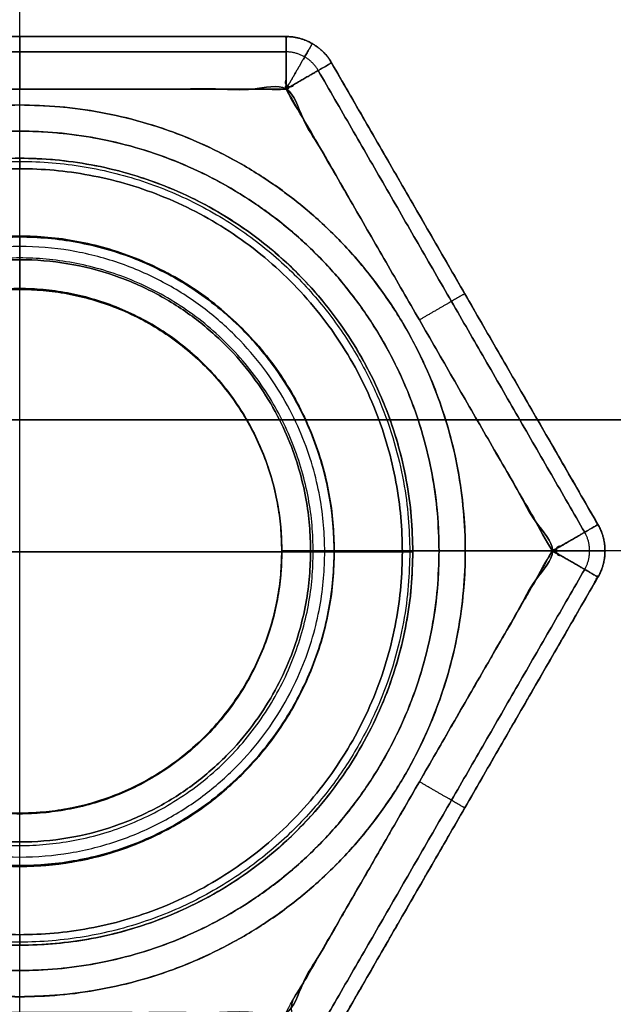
# Model space of a CAD drawing. Header units: millimetres. Extents: x -661 to 720, y -255 to 255.
# Tile 656 of 656: x -475.53 to -469.87, y 205.68 to 215.06. Entities that reach past the tile are written whole.
import ezdxf

# ---------------------------------------------------------------- set-up
doc = ezdxf.new("R2010")
doc.units = ezdxf.units.MM
doc.layers.add('Floreana 120', color=18, linetype='Continuous', true_color=0x000000)

msp = doc.modelspace()

# ---------------------------------------------------------------- linework, layer by layer
at = {"layer": 'Floreana 120', "color": 253, "true_color": 0x999999}
for p, q in [((-475.5296, 214.25, 10), (-475.5296, 251, 10)), ((-475.5296, 214.25, 11.5), (-475.5296, 251, 11.5)), ((-475.5296, -205.75, 10), (-475.5296, 205.75, 10)), ((-475.5296, -205.75, 11.5), (-475.5296, 205.75, 11.5))]:
    msp.add_line(p, q, dxfattribs=at)
at = {"layer": 'Floreana 120', "color": 250, "true_color": 0x282421}
for p, q in [((-475.5296, 214, 10), (-475.5296, 251, 10)), ((-475.5296, 214, 6), (-475.5296, 221, 6)), ((-464.5296, 210, 6), (-471.5296, 210, 6)), ((-475.5296, -206, 10), (-475.5296, 206, 10)), ((-475.5296, 199, 6), (-475.5296, 206, 6))]:
    msp.add_line(p, q, dxfattribs=at)
at = {"layer": 'Floreana 120', "color": 7, "true_color": 0xf1f1f1}
for p, q in [((-478.071, 214.9017, 3.5), (-472.9883, 214.9017, 3.5)), ((-475.5296, 214.9017, 1.5), (-475.5296, 214.9017, 5.5)), ((-470.014, 210.25, 3.5), (-472.5553, 214.6517, 3.5)), ((-475.5296, 213, 1), (-475.5296, 214.4017, 1)), ((-475.5296, 213, 6), (-475.5296, 214.4017, 6)), ((-471.2846, 212.4509, 1.5), (-471.2846, 212.4509, 5.5)), ((-470.447, 210, 1), (-472.5296, 210, 1)), ((-472.5296, 210, 6), (-470.447, 210, 6)), ((-472.5553, 205.3483, 3.5), (-470.014, 209.75, 3.5)), ((-471.2846, 207.5491, 1.5), (-471.2846, 207.5491, 5.5)), ((-475.5296, 205.5983, 1), (-475.5296, 207, 1)), ((-475.5296, 205.5983, 6), (-475.5296, 207, 6))]:
    msp.add_line(p, q, dxfattribs=at)
at = {"layer": 'Floreana 120', "color": 253, "true_color": 0x97aaae}
for p, q in [((-475.5296, 212.9915, 10.7), (-475.5296, 213.6415, 10.7)), ((-475.5296, 206.3415, 11.5), (-475.5296, 213.6415, 11.5)), ((-475.5296, 207.1915, -1.3), (-475.5296, 212.7915, -1.3)), ((-479.1796, 209.9915, 11.5), (-471.8796, 209.9915, 11.5)), ((-472.7296, 209.9915, -1.3), (-478.3296, 209.9915, -1.3)), ((-471.8796, 209.9915, 10.7), (-472.5296, 209.9915, 10.7)), ((-475.5296, 206.3415, 10.7), (-475.5296, 206.9915, 10.7))]:
    msp.add_line(p, q, dxfattribs=at)
at = {"layer": 'Floreana 120', "color": 14, "true_color": 0x990000}
for p, q in [((-625.5296, 211.25, 1231.5), (-325.5296, 211.25, 1231.5)), ((-325.5296, 211.25, 11.5), (-625.5296, 211.25, 11.5)), ((-625.5296, 211.25, 13), (-325.5296, 211.25, 13)), ((-325.5296, 211.25, 1230), (-625.5296, 211.25, 1230))]:
    msp.add_line(p, q, dxfattribs=at)
at = {"layer": 'Floreana 120', "color": 250, "true_color": 0x282421}
for points, weights, knots in [([(-652.0296, -251, 10), (-475.5296, -251, 10), (-299.0296, -251, 10), (-294.0296, -251, 10), (-294.0296, -246, 10), (-294.0296, 0, 10), (-294.0296, 246, 10), (-294.0296, 251, 10), (-299.0296, 251, 10), (-475.5296, 251, 10), (-652.0296, 251, 10), (-657.0296, 251, 10), (-657.0296, 246, 10), (-657.0296, 0, 10), (-657.0296, -246, 10), (-657.0296, -251, 10), (-652.0296, -251, 10)], [1, 1, 1, 0.707106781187, 1, 1, 1, 0.707106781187, 1, 1, 1, 0.707106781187, 1, 1, 1, 0.707106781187, 1], [0, 0, 0, 353, 353, 363, 363, 855, 855, 865, 865, 1218, 1218, 1228, 1228, 1720, 1720, 1730, 1730, 1730]), ([(-294.0296, 246), (-294.0296, 0), (-294.0296, -246), (-294.0296, -251), (-299.0296, -251), (-475.5296, -251), (-652.0296, -251), (-657.0296, -251), (-657.0296, -246), (-657.0296, 0), (-657.0296, 246), (-657.0296, 251), (-652.0296, 251), (-475.5296, 251), (-299.0296, 251), (-294.0296, 251), (-294.0296, 246)], [1, 1, 1, 0.707106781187, 1, 1, 1, 0.707106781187, 1, 1, 1, 0.707106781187, 1, 1, 1, 0.707106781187, 1], [0, 0, 0, 492, 492, 502, 502, 855, 855, 865, 865, 1357, 1357, 1367, 1367, 1720, 1720, 1730, 1730, 1730]), ([(-475.5296, 199), (-464.5296, 199), (-464.5296, 210), (-464.5296, 221), (-475.5296, 221), (-486.5296, 221), (-486.5296, 210), (-486.5296, 199), (-475.5296, 199)], [1, 0.707106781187, 1, 0.707106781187, 1, 0.707106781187, 1, 0.707106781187, 1], [0, 0, 0, 22, 22, 44, 44, 66, 66, 88, 88, 88]), ([(-464.5296, 210, 6), (-464.5296, 221, 6), (-475.5296, 221, 6), (-486.5296, 221, 6), (-486.5296, 210, 6)], [1, 0.707106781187, 1, 0.707106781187, 1], [0, 0, 0, 22, 22, 44, 44, 44]), ([(-486.5296, 210), (-486.5296, 221), (-475.5296, 221), (-464.5296, 221), (-464.5296, 210)], [1, 0.707106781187, 1, 0.707106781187, 1], [0, 0, 0, 22, 22, 44, 44, 44]), ([(-475.5296, 199, 6), (-486.5296, 199, 6), (-486.5296, 210, 6), (-486.5296, 221, 6), (-475.5296, 221, 6), (-464.5296, 221, 6), (-464.5296, 210, 6), (-464.5296, 199, 6), (-475.5296, 199, 6)], [1, 0.707106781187, 1, 0.707106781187, 1, 0.707106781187, 1, 0.707106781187, 1], [0, 0, 0, 22, 22, 44, 44, 66, 66, 88, 88, 88]), ([(-471.5296, 210, 10), (-471.5296, 206, 10), (-475.5296, 206, 10), (-479.5296, 206, 10), (-479.5296, 210, 10), (-479.5296, 214, 10), (-475.5296, 214, 10), (-471.5296, 214, 10), (-471.5296, 210, 10)], [1, 0.707106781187, 1, 0.707106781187, 1, 0.707106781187, 1, 0.707106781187, 1], [0, 0, 0, 8, 8, 16, 16, 24, 24, 32, 32, 32]), ([(-471.5296, 210, 6), (-471.5296, 214, 6), (-475.5296, 214, 6), (-479.5296, 214, 6), (-479.5296, 210, 6), (-479.5296, 206, 6), (-475.5296, 206, 6), (-471.5296, 206, 6), (-471.5296, 210, 6)], [1, 0.707106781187, 1, 0.707106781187, 1, 0.707106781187, 1, 0.707106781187, 1], [0, 0, 0, 8, 8, 16, 16, 24, 24, 32, 32, 32]), ([(-471.5296, 210, 10), (-471.5296, 214, 10), (-475.5296, 214, 10), (-479.5296, 214, 10), (-479.5296, 210, 10)], [1, 0.707106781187, 1, 0.707106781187, 1], [0, 0, 0, 8, 8, 16, 16, 16]), ([(-479.5296, 210, 6), (-479.5296, 214, 6), (-475.5296, 214, 6), (-471.5296, 214, 6), (-471.5296, 210, 6)], [1, 0.707106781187, 1, 0.707106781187, 1], [0, 0, 0, 8, 8, 16, 16, 16]), ([(-486.5296, 210, 6), (-486.5296, 199, 6), (-475.5296, 199, 6), (-464.5296, 199, 6), (-464.5296, 210, 6)], [1, 0.707106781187, 1, 0.707106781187, 1], [0, 0, 0, 22, 22, 44, 44, 44]), ([(-471.5296, 210, 6), (-471.5296, 206, 6), (-475.5296, 206, 6), (-479.5296, 206, 6), (-479.5296, 210, 6)], [1, 0.707106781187, 1, 0.707106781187, 1], [0, 0, 0, 8, 8, 16, 16, 16]), ([(-479.5296, 210, 10), (-479.5296, 206, 10), (-475.5296, 206, 10), (-471.5296, 206, 10), (-471.5296, 210, 10)], [1, 0.707106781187, 1, 0.707106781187, 1], [0, 0, 0, 8, 8, 16, 16, 16])]:
    msp.add_rational_spline(points, weights, degree=2, knots=knots, dxfattribs=at)
for points, weights, degree in [([(-486.5296, 210, 3), (-486.5296, 232, 3), (-464.5296, 232, 3), (-464.5296, 210, 3)], [1, 0.333333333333, 0.333333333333, 1], 3), ([(-479.5296, 210, 8), (-479.5296, 218, 8), (-471.5296, 218, 8), (-471.5296, 210, 8)], [1, 0.333333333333, 0.333333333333, 1], 3), ([(-475.5296, 199), (-486.5296, 199), (-486.5296, 210)], [1, 0.707106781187, 1], 2), ([(-464.5296, 210, 3), (-464.5296, 188, 3), (-486.5296, 188, 3), (-486.5296, 210, 3)], [1, 0.333333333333, 0.333333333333, 1], 3), ([(-471.5296, 210, 8), (-471.5296, 202, 8), (-479.5296, 202, 8), (-479.5296, 210, 8)], [1, 0.333333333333, 0.333333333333, 1], 3), ([(-464.5296, 210), (-464.5296, 199), (-475.5296, 199)], [1, 0.707106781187, 1], 2)]:
    msp.add_rational_spline(points, weights, degree=degree, dxfattribs=at)
at = {"layer": 'Floreana 120', "color": 7, "true_color": 0xf1f1f1}
for points, weights, degree, knots in [([(-478.071, 214.4017, 1), (-478.071, 214.9017, 1), (-478.071, 214.9017, 1.5), (-475.5296, 214.9017, 1.5), (-472.9883, 214.9017, 1.5), (-472.9883, 214.9017, 1), (-472.9883, 214.4017, 1), (-475.5296, 214.4017, 1), (-478.071, 214.4017, 1)], [1, 0.707106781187, 1, 1, 1, 0.707106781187, 1, 1, 1], 2, [0, 0, 0, 1, 1, 6.08265, 6.08265, 7.08265, 7.08265, 12.165299, 12.165299, 12.165299]), ([(-472.9883, 214.4017, 6), (-472.9883, 214.9017, 6), (-472.9883, 214.9017, 5.5), (-475.5296, 214.9017, 5.5), (-478.071, 214.9017, 5.5), (-478.071, 214.9017, 6), (-478.071, 214.4017, 6), (-475.5296, 214.4017, 6), (-472.9883, 214.4017, 6)], [1, 0.707106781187, 1, 1, 1, 0.707106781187, 1, 1, 1], 2, [0, 0, 0, 1, 1, 6.08265, 6.08265, 7.08265, 7.08265, 12.165299, 12.165299, 12.165299]), ([(-472.5553, 214.6517, 5.5), (-472.5553, 214.6517, 3.5), (-472.5553, 214.6517, 1.5), (-472.6996, 214.9017, 1.5), (-472.9883, 214.9017, 1.5), (-472.9883, 214.9017, 3.5), (-472.9883, 214.9017, 5.5), (-472.6996, 214.9017, 5.5), (-472.5553, 214.6517, 5.5)], [1, 1, 1, 0.866025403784, 1, 1, 1, 0.866025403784, 1], 2, [0, 0, 0, 4, 4, 4.57735, 4.57735, 8.57735, 8.57735, 9.154701, 9.154701, 9.154701]), ([(-472.5553, 214.6517, 5.5), (-472.5553, 214.6517, 6), (-472.9883, 214.4017, 6), (-471.7176, 212.2009, 6), (-470.447, 210, 6), (-470.014, 210.25, 6), (-470.014, 210.25, 5.5), (-471.2846, 212.4509, 5.5), (-472.5553, 214.6517, 5.5)], [1, 0.707106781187, 1, 1, 1, 0.707106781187, 1, 1, 1], 2, [0, 0, 0, 1, 1, 6.08265, 6.08265, 7.08265, 7.08265, 12.165299, 12.165299, 12.165299]), ([(-472.9883, 214.4017, 1), (-472.5553, 214.6517, 1), (-472.5553, 214.6517, 1.5), (-471.2846, 212.4509, 1.5), (-470.014, 210.25, 1.5), (-470.014, 210.25, 1), (-470.447, 210, 1), (-471.7176, 212.2009, 1), (-472.9883, 214.4017, 1)], [1, 0.707106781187, 1, 1, 1, 0.707106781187, 1, 1, 1], 2, [0, 0, 0, 1, 1, 6.08265, 6.08265, 7.08265, 7.08265, 12.165299, 12.165299, 12.165299]), ([(-478.5296, 210, 1), (-478.5296, 213, 1), (-475.5296, 213, 1), (-472.5296, 213, 1), (-472.5296, 210, 1)], [1, 0.707106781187, 1, 0.707106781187, 1], 2, [0, 0, 0, 6, 6, 12, 12, 12]), ([(-472.5296, 210, 1), (-472.5296, 213, 1), (-475.5296, 213, 1), (-478.5296, 213, 1), (-478.5296, 210, 1), (-478.5296, 207, 1), (-475.5296, 207, 1), (-472.5296, 207, 1), (-472.5296, 210, 1)], [1, 0.707106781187, 1, 0.707106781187, 1, 0.707106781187, 1, 0.707106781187, 1], 2, [0, 0, 0, 6, 6, 12, 12, 18, 18, 24, 24, 24]), ([(-472.5296, 210, 6), (-472.5296, 207, 6), (-475.5296, 207, 6), (-478.5296, 207, 6), (-478.5296, 210, 6), (-478.5296, 213, 6), (-475.5296, 213, 6), (-472.5296, 213, 6), (-472.5296, 210, 6)], [1, 0.707106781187, 1, 0.707106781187, 1, 0.707106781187, 1, 0.707106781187, 1], 2, [0, 0, 0, 6, 6, 12, 12, 18, 18, 24, 24, 24]), ([(-472.5296, 210, 6), (-472.5296, 213, 6), (-475.5296, 213, 6), (-478.5296, 213, 6), (-478.5296, 210, 6)], [1, 0.707106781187, 1, 0.707106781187, 1], 2, [0, 0, 0, 6, 6, 12, 12, 12]), ([(-473.0296, 210, 1.5), (-473.0296, 212.5, 1.5), (-475.5296, 212.5, 1.5), (-478.0296, 212.5, 1.5), (-478.0296, 210, 1.5)], [1, 0.707106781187, 1, 0.707106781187, 1], 2, [0, 0, 0, 5, 5, 10, 10, 10]), ([(-473.0296, 210, 5.5), (-473.0296, 212.5, 5.5), (-475.5296, 212.5, 5.5), (-478.0296, 212.5, 5.5), (-478.0296, 210, 5.5)], [1, 0.707106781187, 1, 0.707106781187, 1], 2, [0, 0, 0, 5, 5, 10, 10, 10]), ([(-478.0296, 210, 1.5), (-478.0296, 212.5, 1.5), (-475.5296, 212.5, 1.5), (-473.0296, 212.5, 1.5), (-473.0296, 210, 1.5)], [1, 0.707106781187, 1, 0.707106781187, 1], 2, [0, 0, 0, 5, 5, 10, 10, 10]), ([(-478.0296, 210, 5.5), (-478.0296, 212.5, 5.5), (-475.5296, 212.5, 5.5), (-473.0296, 212.5, 5.5), (-473.0296, 210, 5.5)], [1, 0.707106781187, 1, 0.707106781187, 1], 2, [0, 0, 0, 5, 5, 10, 10, 10]), ([(-470.014, 209.75, 5.5), (-470.014, 209.75, 3.5), (-470.014, 209.75, 1.5), (-469.8696, 210, 1.5), (-470.014, 210.25, 1.5), (-470.014, 210.25, 3.5), (-470.014, 210.25, 5.5), (-469.8696, 210, 5.5), (-470.014, 209.75, 5.5)], [1, 1, 1, 0.866025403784, 1, 1, 1, 0.866025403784, 1], 2, [0, 0, 0, 4, 4, 4.57735, 4.57735, 8.57735, 8.57735, 9.154701, 9.154701, 9.154701]), ([(-470.014, 209.75, 5.5), (-470.014, 209.75, 6), (-470.447, 210, 6), (-471.7176, 207.7991, 6), (-472.9883, 205.5983, 6), (-472.5553, 205.3483, 6), (-472.5553, 205.3483, 5.5), (-471.2846, 207.5491, 5.5), (-470.014, 209.75, 5.5)], [1, 0.707106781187, 1, 1, 1, 0.707106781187, 1, 1, 1], 2, [0, 0, 0, 1, 1, 6.08265, 6.08265, 7.08265, 7.08265, 12.165299, 12.165299, 12.165299]), ([(-472.5553, 205.3483, 1.5), (-472.5553, 205.3483, 1.2071), (-472.7346, 205.4518, 1), (-472.9883, 205.5983, 1), (-472.1412, 207.0655, 1), (-471.2941, 208.5328, 1), (-470.447, 210, 1), (-470.1933, 209.8536, 1), (-470.014, 209.75, 1.2071), (-470.014, 209.75, 1.5), (-470.8611, 208.2828, 1.5), (-471.7082, 206.8155, 1.5), (-472.5553, 205.3483, 1.5)], [1, 0.804737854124, 0.804737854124, 1, 1, 1, 1, 0.804737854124, 0.804737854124, 1, 1, 1, 1], 3, [0, 0, 0, 0, 1, 1, 1, 6.08265, 6.08265, 6.08265, 7.08265, 7.08265, 7.08265, 12.165299, 12.165299, 12.165299, 12.165299]), ([(-472.5296, 210, 1), (-472.5296, 207, 1), (-475.5296, 207, 1), (-478.5296, 207, 1), (-478.5296, 210, 1)], [1, 0.707106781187, 1, 0.707106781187, 1], 2, [0, 0, 0, 6, 6, 12, 12, 12]), ([(-478.5296, 210, 6), (-478.5296, 207, 6), (-475.5296, 207, 6), (-472.5296, 207, 6), (-472.5296, 210, 6)], [1, 0.707106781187, 1, 0.707106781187, 1], 2, [0, 0, 0, 6, 6, 12, 12, 12]), ([(-478.0296, 210, 1.5), (-478.0296, 207.5, 1.5), (-475.5296, 207.5, 1.5), (-473.0296, 207.5, 1.5), (-473.0296, 210, 1.5)], [1, 0.707106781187, 1, 0.707106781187, 1], 2, [0, 0, 0, 5, 5, 10, 10, 10]), ([(-473.0296, 210, 1.5), (-473.0296, 207.5, 1.5), (-475.5296, 207.5, 1.5), (-478.0296, 207.5, 1.5), (-478.0296, 210, 1.5)], [1, 0.707106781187, 1, 0.707106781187, 1], 2, [0, 0, 0, 5, 5, 10, 10, 10]), ([(-478.0296, 210, 5.5), (-478.0296, 207.5, 5.5), (-475.5296, 207.5, 5.5), (-473.0296, 207.5, 5.5), (-473.0296, 210, 5.5)], [1, 0.707106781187, 1, 0.707106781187, 1], 2, [0, 0, 0, 5, 5, 10, 10, 10]), ([(-473.0296, 210, 5.5), (-473.0296, 207.5, 5.5), (-475.5296, 207.5, 5.5), (-478.0296, 207.5, 5.5), (-478.0296, 210, 5.5)], [1, 0.707106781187, 1, 0.707106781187, 1], 2, [0, 0, 0, 5, 5, 10, 10, 10])]:
    msp.add_rational_spline(points, weights, degree=degree, knots=knots, dxfattribs=at)
for points in [[(-472.9883, 214.9017, 1.5), (-475.5296, 214.9017, 1.5), (-478.071, 214.9017, 1.5)], [(-478.071, 214.9017, 5.5), (-475.5296, 214.9017, 5.5), (-472.9883, 214.9017, 5.5)], [(-472.9883, 214.9017, 5.5), (-472.9883, 214.9017, 3.5), (-472.9883, 214.9017, 1.5)], [(-472.7383, 214.8347, 5.5), (-472.7383, 214.8347, 3.5), (-472.7383, 214.8347, 1.5)], [(-472.9883, 214.7553, 1.1464), (-475.5296, 214.7553, 1.1464), (-478.071, 214.7553, 1.1464)], [(-478.071, 214.7553, 5.8536), (-475.5296, 214.7553, 5.8536), (-472.9883, 214.7553, 5.8536)], [(-470.014, 210.25, 1.5), (-471.2846, 212.4509, 1.5), (-472.5553, 214.6517, 1.5)], [(-472.5553, 214.6517, 1.5), (-472.5553, 214.6517, 3.5), (-472.5553, 214.6517, 5.5)], [(-472.5553, 214.6517, 5.5), (-471.2846, 212.4509, 5.5), (-470.014, 210.25, 5.5)], [(-472.6821, 214.5785, 5.8536), (-471.4115, 212.3776, 5.8536), (-470.1408, 210.1768, 5.8536)], [(-470.1408, 210.1768, 1.1464), (-471.4115, 212.3776, 1.1464), (-472.6821, 214.5785, 1.1464)], [(-475.5296, 213, 1), (-475.5296, 212.75, 1.25), (-475.5296, 212.5, 1.5)], [(-475.5296, 213, 6), (-475.5296, 212.75, 5.75), (-475.5296, 212.5, 5.5)], [(-475.5296, 212.5, 5.5), (-475.5296, 212.5, 3.5), (-475.5296, 212.5, 1.5)], [(-470.014, 210.25, 5.5), (-470.014, 210.25, 3.5), (-470.014, 210.25, 1.5)], [(-472.5296, 210, 1), (-472.7796, 210, 1.25), (-473.0296, 210, 1.5)], [(-473.0296, 210, 5.5), (-473.0296, 210, 3.5), (-473.0296, 210, 1.5)], [(-473.0296, 210, 5.5), (-472.7796, 210, 5.75), (-472.5296, 210, 6)], [(-469.947, 210, 5.5), (-469.947, 210, 3.5), (-469.947, 210, 1.5)], [(-472.6821, 205.4215, 1.1464), (-471.4115, 207.6224, 1.1464), (-470.1408, 209.8232, 1.1464)], [(-470.1408, 209.8232, 5.8536), (-471.4115, 207.6224, 5.8536), (-472.6821, 205.4215, 5.8536)], [(-472.5553, 205.3483, 1.5), (-471.2846, 207.5491, 1.5), (-470.014, 209.75, 1.5)], [(-470.014, 209.75, 5.5), (-471.2846, 207.5491, 5.5), (-472.5553, 205.3483, 5.5)], [(-470.014, 209.75, 1.5), (-470.014, 209.75, 3.5), (-470.014, 209.75, 5.5)], [(-475.5296, 207, 1), (-475.5296, 207.25, 1.25), (-475.5296, 207.5, 1.5)], [(-475.5296, 207.5, 5.5), (-475.5296, 207.5, 3.5), (-475.5296, 207.5, 1.5)], [(-475.5296, 207, 6), (-475.5296, 207.25, 5.75), (-475.5296, 207.5, 5.5)]]:
    msp.add_open_spline(points, degree=2, dxfattribs=at)
at = {"layer": 'Floreana 120', "color": 7, "true_color": 0xf1f1f1, "extrusion": (-1, 6.95914e-13, -5.82227e-13)}
msp.add_rational_spline([(-475.5296, 214.9017, 1.5), (-475.5296, 214.9017, 1.2071), (-475.5296, 214.6946, 1), (-475.5296, 214.4017, 1)], [1, 0.804737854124, 0.804737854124, 1], degree=3, dxfattribs=at)
at = {"layer": 'Floreana 120', "color": 7, "true_color": 0xf1f1f1, "extrusion": (1, -4.6854e-13, -5.82227e-13)}
msp.add_rational_spline([(-475.5296, 214.9017, 5.5), (-475.5296, 214.9017, 5.7929), (-475.5296, 214.6946, 6), (-475.5296, 214.4017, 6)], [1, 0.804737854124, 0.804737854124, 1], degree=3, dxfattribs=at)
at = {"layer": 'Floreana 120', "color": 7, "true_color": 0xf1f1f1, "extrusion": (1, -1.13687e-13, -2.58494e-26)}
msp.add_rational_spline([(-472.9883, 214.4017, 1), (-472.9883, 214.9017, 1), (-472.9883, 214.9017, 1.5)], [1, 0.707106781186, 1], degree=2, dxfattribs=at)
at = {"layer": 'Floreana 120', "color": 7, "true_color": 0xf1f1f1}
for points, weights, degree in [([(-472.9883, 214.9017, 1.5), (-472.6996, 214.9017, 1.5), (-472.5553, 214.6517, 1.5)], [1, 0.866025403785, 1], 2), ([(-472.5553, 214.6517, 5.5), (-472.6996, 214.9017, 5.5), (-472.9883, 214.9017, 5.5)], [1, 0.866025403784, 1], 2), ([(-472.9883, 214.9017, 3.5), (-472.8053, 214.9017, 3.5), (-472.6468, 214.8102, 3.5), (-472.5553, 214.6517, 3.5)], [1, 0.910683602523, 0.910683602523, 1], 3), ([(-472.6821, 214.5785, 1.1464), (-472.7468, 214.6906, 1.1464), (-472.8589, 214.7553, 1.1464), (-472.9883, 214.7553, 1.1464)], [0.828741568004, 0.75472135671, 0.75472135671, 0.828741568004], 3), ([(-472.6821, 214.5785, 5.8536), (-472.7468, 214.6906, 5.8536), (-472.8589, 214.7553, 5.8536), (-472.9883, 214.7553, 5.8536)], [0.828741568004, 0.75472135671, 0.75472135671, 0.828741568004], 3), ([(-478.3046, 210, 1.225), (-478.3046, 215.55, 1.225), (-472.7546, 215.55, 1.225), (-472.7546, 210, 1.225)], [1, 0.333333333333, 0.333333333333, 1], 3), ([(-472.7546, 210, 5.775), (-472.7546, 215.55, 5.775), (-478.3046, 215.55, 5.775), (-478.3046, 210, 5.775)], [1, 0.333333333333, 0.333333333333, 1], 3), ([(-478.0296, 210, 3.5), (-478.0296, 215, 3.5), (-473.0296, 215, 3.5), (-473.0296, 210, 3.5)], [1, 0.333333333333, 0.333333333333, 1], 3), ([(-470.014, 210.25, 1.5), (-469.8696, 210, 1.5), (-470.014, 209.75, 1.5)], [1, 0.866025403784, 1], 2), ([(-470.014, 210.25, 3.5), (-469.9225, 210.0915, 3.5), (-469.9225, 209.9085, 3.5), (-470.014, 209.75, 3.5)], [1, 0.910683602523, 0.910683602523, 1], 3), ([(-470.014, 209.75, 5.5), (-469.8696, 210, 5.5), (-470.014, 210.25, 5.5)], [1, 0.866025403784, 1], 2), ([(-470.1408, 209.8232, 1.1464), (-470.0761, 209.9353, 1.1464), (-470.0761, 210.0647, 1.1464), (-470.1408, 210.1768, 1.1464)], [0.828741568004, 0.75472135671, 0.75472135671, 0.828741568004], 3), ([(-470.1408, 209.8232, 5.8536), (-470.0761, 209.9353, 5.8536), (-470.0761, 210.0647, 5.8536), (-470.1408, 210.1768, 5.8536)], [0.828741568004, 0.75472135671, 0.75472135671, 0.828741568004], 3), ([(-472.7546, 210, 1.225), (-472.7546, 204.45, 1.225), (-478.3046, 204.45, 1.225), (-478.3046, 210, 1.225)], [1, 0.333333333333, 0.333333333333, 1], 3), ([(-478.3046, 210, 5.775), (-478.3046, 204.45, 5.775), (-472.7546, 204.45, 5.775), (-472.7546, 210, 5.775)], [1, 0.333333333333, 0.333333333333, 1], 3), ([(-473.0296, 210, 3.5), (-473.0296, 205, 3.5), (-478.0296, 205, 3.5), (-478.0296, 210, 3.5)], [1, 0.333333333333, 0.333333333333, 1], 3)]:
    msp.add_rational_spline(points, weights, degree=degree, dxfattribs=at)
at = {"layer": 'Floreana 120', "color": 7, "true_color": 0xf1f1f1, "extrusion": (-1, -2.01948e-28, -1.13687e-13)}
msp.add_rational_spline([(-472.9883, 214.9017, 5.5), (-472.9883, 214.9017, 6), (-472.9883, 214.4017, 6)], [1, 0.707106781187, 1], degree=2, dxfattribs=at)
at = {"layer": 'Floreana 120', "color": 7, "true_color": 0xf1f1f1, "extrusion": (-0.866025, 0.5, 2.93861e-13)}
msp.add_rational_spline([(-472.7383, 214.8347, 1.5), (-472.7383, 214.8347, 1.2071), (-472.8419, 214.6554, 1), (-472.9883, 214.4017, 1)], [0.905891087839, 0.729004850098, 0.729004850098, 0.905891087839], degree=3, dxfattribs=at)
at = {"layer": 'Floreana 120', "color": 7, "true_color": 0xf1f1f1, "extrusion": (-0.866025, 0.5, -1.21927e-12)}
msp.add_rational_spline([(-472.9883, 214.4017, 6), (-472.8419, 214.6554, 6), (-472.7383, 214.8347, 5.7929), (-472.7383, 214.8347, 5.5)], [0.905891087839, 0.729004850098, 0.729004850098, 0.905891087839], degree=3, dxfattribs=at)
at = {"layer": 'Floreana 120', "color": 7, "true_color": 0xf1f1f1, "extrusion": (-0.5, 0.866025, 1.06082e-13)}
msp.add_rational_spline([(-472.5553, 214.6517, 1.5), (-472.5553, 214.6517, 1), (-472.9883, 214.4017, 1)], [1, 0.707106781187, 1], degree=2, dxfattribs=at)
at = {"layer": 'Floreana 120', "color": 7, "true_color": 0xf1f1f1, "extrusion": (0.5, -0.866025, 9.84557e-14)}
msp.add_rational_spline([(-472.9883, 214.4017, 6), (-472.5553, 214.6517, 6), (-472.5553, 214.6517, 5.5)], [1, 0.707106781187, 1], degree=2, dxfattribs=at)
at = {"layer": 'Floreana 120', "color": 7, "true_color": 0xf1f1f1}
for points in [[(-478.071, 214.4017, 1), (-475.5296, 214.4017, 1), (-472.9883, 214.4017, 1), (-471.7176, 212.2009, 1), (-470.447, 210, 1), (-471.7176, 207.7991, 1), (-472.9883, 205.5983, 1), (-475.5296, 205.5983, 1), (-478.071, 205.5983, 1), (-479.3416, 207.7991, 1), (-480.6123, 210, 1), (-479.3416, 212.2009, 1), (-478.071, 214.4017, 1)], [(-480.6123, 210, 6), (-479.3416, 207.7991, 6), (-478.071, 205.5983, 6), (-475.5296, 205.5983, 6), (-472.9883, 205.5983, 6), (-471.7176, 207.7991, 6), (-470.447, 210, 6), (-471.7176, 212.2009, 6), (-472.9883, 214.4017, 6), (-475.5296, 214.4017, 6), (-478.071, 214.4017, 6), (-479.3416, 212.2009, 6), (-480.6123, 210, 6)]]:
    msp.add_open_spline(points, degree=2, knots=[0, 0, 0, 5.08265, 5.08265, 10.165299, 10.165299, 15.247949, 15.247949, 20.330599, 20.330599, 25.413249, 25.413249, 30.495898, 30.495898, 30.495898], dxfattribs=at)
at = {"layer": 'Floreana 120', "color": 253, "true_color": 0x999999}
for points, weights, knots in [([(-475.5296, 214.25, 10), (-479.7796, 214.25, 10), (-479.7796, 210, 10), (-479.7796, 205.75, 10), (-475.5296, 205.75, 10), (-471.2796, 205.75, 10), (-471.2796, 210, 10), (-471.2796, 214.25, 10), (-475.5296, 214.25, 10)], [1, 0.707106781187, 1, 0.707106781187, 1, 0.707106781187, 1, 0.707106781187, 1], [0, 0, 0, 8.5, 8.5, 17, 17, 25.5, 25.5, 34, 34, 34]), ([(-475.5296, 205.75, 10), (-479.7796, 205.75, 10), (-479.7796, 210, 10), (-479.7796, 214.25, 10), (-475.5296, 214.25, 10)], [1, 0.707106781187, 1, 0.707106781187, 1], [0, 0, 0, 8.5, 8.5, 17, 17, 17]), ([(-475.5296, 214.25, 11.5), (-479.7796, 214.25, 11.5), (-479.7796, 210, 11.5), (-479.7796, 205.75, 11.5), (-475.5296, 205.75, 11.5)], [1, 0.707106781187, 1, 0.707106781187, 1], [0, 0, 0, 8.5, 8.5, 17, 17, 17]), ([(-475.5296, 214.25, 11.5), (-471.2796, 214.25, 11.5), (-471.2796, 210, 11.5), (-471.2796, 205.75, 11.5), (-475.5296, 205.75, 11.5), (-479.7796, 205.75, 11.5), (-479.7796, 210, 11.5), (-479.7796, 214.25, 11.5), (-475.5296, 214.25, 11.5)], [1, 0.707106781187, 1, 0.707106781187, 1, 0.707106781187, 1, 0.707106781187, 1], [0, 0, 0, 8.5, 8.5, 17, 17, 25.5, 25.5, 34, 34, 34]), ([(-475.5296, 205.75, 11.5), (-471.2796, 205.75, 11.5), (-471.2796, 210, 11.5), (-471.2796, 214.25, 11.5), (-475.5296, 214.25, 11.5)], [1, 0.707106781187, 1, 0.707106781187, 1], [0, 0, 0, 8.5, 8.5, 17, 17, 17]), ([(-475.5296, 214.25, 10), (-471.2796, 214.25, 10), (-471.2796, 210, 10), (-471.2796, 205.75, 10), (-475.5296, 205.75, 10)], [1, 0.707106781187, 1, 0.707106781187, 1], [0, 0, 0, 8.5, 8.5, 17, 17, 17])]:
    msp.add_rational_spline(points, weights, degree=2, knots=knots, dxfattribs=at)
for points in [[(-475.5296, 205.75, 10.75), (-484.0296, 205.75, 10.75), (-484.0296, 214.25, 10.75), (-475.5296, 214.25, 10.75)], [(-475.5296, 214.25, 10.75), (-467.0296, 214.25, 10.75), (-467.0296, 205.75, 10.75), (-475.5296, 205.75, 10.75)]]:
    msp.add_rational_spline(points, [1, 0.333333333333, 0.333333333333, 1], degree=3, dxfattribs=at)
for points in [[(-475.5296, 214.25, 10), (-475.5296, 214.25, 10.75), (-475.5296, 214.25, 11.5)], [(-471.2796, 210, 11.5), (-471.2796, 210, 10.75), (-471.2796, 210, 10)], [(-475.5296, 205.75, 11.5), (-475.5296, 205.75, 10.75), (-475.5296, 205.75, 10)]]:
    msp.add_open_spline(points, degree=2, dxfattribs=at)
at = {"layer": 'Floreana 120', "color": 250, "true_color": 0x282421}
for points in [[(-475.5296, 214, 10), (-475.5296, 214, 8), (-475.5296, 214, 6)], [(-471.5296, 210, 10), (-471.5296, 210, 8), (-471.5296, 210, 6)], [(-475.5296, 206, 10), (-475.5296, 206, 8), (-475.5296, 206, 6)]]:
    msp.add_open_spline(points, degree=2, dxfattribs=at)
at = {"layer": 'Floreana 120', "color": 253, "true_color": 0x97aaae}
for points, weights, knots in [([(-471.7796, 209.9915, 10.8), (-471.7796, 213.7415, 10.8), (-475.5296, 213.7415, 10.8), (-479.2796, 213.7415, 10.8), (-479.2796, 209.9915, 10.8)], [1, 0.707106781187, 1, 0.707106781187, 1], [0, 0, 0, 7.5, 7.5, 15, 15, 15]), ([(-479.2796, 209.9915, 11.4), (-479.2796, 213.7415, 11.4), (-475.5296, 213.7415, 11.4), (-471.7796, 213.7415, 11.4), (-471.7796, 209.9915, 11.4)], [1, 0.707106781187, 1, 0.707106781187, 1], [0, 0, 0, 7.5, 7.5, 15, 15, 15]), ([(-479.2796, 209.9915, 10.8), (-479.2796, 213.7415, 10.8), (-475.5296, 213.7415, 10.8), (-471.7796, 213.7415, 10.8), (-471.7796, 209.9915, 10.8)], [1, 0.707106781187, 1, 0.707106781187, 1], [0, 0, 0, 7.5, 7.5, 15, 15, 15]), ([(-471.7796, 209.9915, 11.4), (-471.7796, 213.7415, 11.4), (-475.5296, 213.7415, 11.4), (-479.2796, 213.7415, 11.4), (-479.2796, 209.9915, 11.4)], [1, 0.707106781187, 1, 0.707106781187, 1], [0, 0, 0, 7.5, 7.5, 15, 15, 15]), ([(-471.8796, 209.9915, 10.7), (-471.8796, 206.3415, 10.7), (-475.5296, 206.3415, 10.7), (-479.1796, 206.3415, 10.7), (-479.1796, 209.9915, 10.7), (-479.1796, 213.6415, 10.7), (-475.5296, 213.6415, 10.7), (-471.8796, 213.6415, 10.7), (-471.8796, 209.9915, 10.7)], [1, 0.707106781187, 1, 0.707106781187, 1, 0.707106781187, 1, 0.707106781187, 1], [0, 0, 0, 7.3, 7.3, 14.6, 14.6, 21.9, 21.9, 29.2, 29.2, 29.2]), ([(-471.8796, 209.9915, 10.7), (-471.8796, 213.6415, 10.7), (-475.5296, 213.6415, 10.7), (-479.1796, 213.6415, 10.7), (-479.1796, 209.9915, 10.7)], [1, 0.707106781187, 1, 0.707106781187, 1], [0, 0, 0, 7.3, 7.3, 14.6, 14.6, 14.6]), ([(-471.8796, 209.9915, 11.5), (-471.8796, 213.6415, 11.5), (-475.5296, 213.6415, 11.5), (-479.1796, 213.6415, 11.5), (-479.1796, 209.9915, 11.5), (-479.1796, 206.3415, 11.5), (-475.5296, 206.3415, 11.5), (-471.8796, 206.3415, 11.5), (-471.8796, 209.9915, 11.5)], [1, 0.707106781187, 1, 0.707106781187, 1, 0.707106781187, 1, 0.707106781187, 1], [0, 0, 0, 7.3, 7.3, 14.6, 14.6, 21.9, 21.9, 29.2, 29.2, 29.2]), ([(-479.1796, 209.9915, 11.5), (-479.1796, 213.6415, 11.5), (-475.5296, 213.6415, 11.5), (-471.8796, 213.6415, 11.5), (-471.8796, 209.9915, 11.5)], [1, 0.707106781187, 1, 0.707106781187, 1], [0, 0, 0, 7.3, 7.3, 14.6, 14.6, 14.6]), ([(-472.5296, 209.9915, 10.7), (-472.5296, 212.9915, 10.7), (-475.5296, 212.9915, 10.7), (-478.5296, 212.9915, 10.7), (-478.5296, 209.9915, 10.7), (-478.5296, 206.9915, 10.7), (-475.5296, 206.9915, 10.7), (-472.5296, 206.9915, 10.7), (-472.5296, 209.9915, 10.7)], [1, 0.707106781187, 1, 0.707106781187, 1, 0.707106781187, 1, 0.707106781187, 1], [0, 0, 0, 6, 6, 12, 12, 18, 18, 24, 24, 24]), ([(-478.5296, 209.9915, -1.1), (-478.5296, 212.9915, -1.1), (-475.5296, 212.9915, -1.1), (-472.5296, 212.9915, -1.1), (-472.5296, 209.9915, -1.1)], [1, 0.707106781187, 1, 0.707106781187, 1], [0, 0, 0, 6, 6, 12, 12, 12]), ([(-472.5296, 209.9915, -1.1), (-472.5296, 212.9915, -1.1), (-475.5296, 212.9915, -1.1), (-478.5296, 212.9915, -1.1), (-478.5296, 209.9915, -1.1)], [1, 0.707106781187, 1, 0.707106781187, 1], [0.5, 0.5, 0.5, 0.75, 0.75, 1, 1, 1]), ([(-478.5296, 209.9915, 10.7), (-478.5296, 212.9915, 10.7), (-475.5296, 212.9915, 10.7), (-472.5296, 212.9915, 10.7), (-472.5296, 209.9915, 10.7)], [1, 0.707106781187, 1, 0.707106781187, 1], [-1, -1, -1, -0.75, -0.75, -0.5, -0.5, -0.5]), ([(-472.7296, 209.9915, -1.3), (-472.7296, 207.1915, -1.3), (-475.5296, 207.1915, -1.3), (-478.3296, 207.1915, -1.3), (-478.3296, 209.9915, -1.3), (-478.3296, 212.7915, -1.3), (-475.5296, 212.7915, -1.3), (-472.7296, 212.7915, -1.3), (-472.7296, 209.9915, -1.3)], [1, 0.707106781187, 1, 0.707106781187, 1, 0.707106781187, 1, 0.707106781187, 1], [0, 0, 0, 5.6, 5.6, 11.2, 11.2, 16.8, 16.8, 22.4, 22.4, 22.4]), ([(-472.7296, 209.9915, -1.3), (-472.7296, 212.7915, -1.3), (-475.5296, 212.7915, -1.3), (-478.3296, 212.7915, -1.3), (-478.3296, 209.9915, -1.3)], [1, 0.707106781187, 1, 0.707106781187, 1], [0, 0, 0, 5.6, 5.6, 11.2, 11.2, 11.2]), ([(-471.7796, 209.9915, 11.4), (-471.7796, 206.2415, 11.4), (-475.5296, 206.2415, 11.4), (-479.2796, 206.2415, 11.4), (-479.2796, 209.9915, 11.4)], [1, 0.707106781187, 1, 0.707106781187, 1], [0, 0, 0, 7.5, 7.5, 15, 15, 15]), ([(-479.2796, 209.9915, 10.8), (-479.2796, 206.2415, 10.8), (-475.5296, 206.2415, 10.8), (-471.7796, 206.2415, 10.8), (-471.7796, 209.9915, 10.8)], [1, 0.707106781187, 1, 0.707106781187, 1], [0, 0, 0, 7.5, 7.5, 15, 15, 15]), ([(-471.7796, 209.9915, 10.8), (-471.7796, 206.2415, 10.8), (-475.5296, 206.2415, 10.8), (-479.2796, 206.2415, 10.8), (-479.2796, 209.9915, 10.8)], [1, 0.707106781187, 1, 0.707106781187, 1], [0, 0, 0, 7.5, 7.5, 15, 15, 15]), ([(-479.2796, 209.9915, 11.4), (-479.2796, 206.2415, 11.4), (-475.5296, 206.2415, 11.4), (-471.7796, 206.2415, 11.4), (-471.7796, 209.9915, 11.4)], [1, 0.707106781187, 1, 0.707106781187, 1], [0, 0, 0, 7.5, 7.5, 15, 15, 15]), ([(-479.1796, 209.9915, 10.7), (-479.1796, 206.3415, 10.7), (-475.5296, 206.3415, 10.7), (-471.8796, 206.3415, 10.7), (-471.8796, 209.9915, 10.7)], [1, 0.707106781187, 1, 0.707106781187, 1], [0, 0, 0, 7.3, 7.3, 14.6, 14.6, 14.6]), ([(-471.8796, 209.9915, 11.5), (-471.8796, 206.3415, 11.5), (-475.5296, 206.3415, 11.5), (-479.1796, 206.3415, 11.5), (-479.1796, 209.9915, 11.5)], [1, 0.707106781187, 1, 0.707106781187, 1], [0, 0, 0, 7.3, 7.3, 14.6, 14.6, 14.6]), ([(-472.5296, 209.9915, -1.1), (-472.5296, 206.9915, -1.1), (-475.5296, 206.9915, -1.1), (-478.5296, 206.9915, -1.1), (-478.5296, 209.9915, -1.1)], [1, 0.707106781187, 1, 0.707106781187, 1], [0, 0, 0, 6, 6, 12, 12, 12]), ([(-478.5296, 209.9915, -1.1), (-478.5296, 206.9915, -1.1), (-475.5296, 206.9915, -1.1), (-472.5296, 206.9915, -1.1), (-472.5296, 209.9915, -1.1)], [1, 0.707106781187, 1, 0.707106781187, 1], [0, 0, 0, 0.25, 0.25, 0.5, 0.5, 0.5]), ([(-472.5296, 209.9915, 10.7), (-472.5296, 206.9915, 10.7), (-475.5296, 206.9915, 10.7), (-478.5296, 206.9915, 10.7), (-478.5296, 209.9915, 10.7)], [1, 0.707106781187, 1, 0.707106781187, 1], [-0.5, -0.5, -0.5, -0.25, -0.25, 0, 0, 0]), ([(-478.3296, 209.9915, -1.3), (-478.3296, 207.1915, -1.3), (-475.5296, 207.1915, -1.3), (-472.7296, 207.1915, -1.3), (-472.7296, 209.9915, -1.3)], [1, 0.707106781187, 1, 0.707106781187, 1], [0, 0, 0, 5.6, 5.6, 11.2, 11.2, 11.2])]:
    msp.add_rational_spline(points, weights, degree=2, knots=knots, dxfattribs=at)
for points, weights in [([(-471.7796, 209.9915, 11.1), (-471.7796, 217.4915, 11.1), (-479.2796, 217.4915, 11.1), (-479.2796, 209.9915, 11.1)], [1, 0.333333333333, 0.333333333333, 1]), ([(-479.2503, 209.9915, 10.7293), (-479.2503, 217.4329, 10.7293), (-471.8089, 217.4329, 10.7293), (-471.8089, 209.9915, 10.7293)], [0.816490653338, 0.272163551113, 0.272163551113, 0.816490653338]), ([(-479.2503, 209.9915, 11.4707), (-479.2503, 217.4329, 11.4707), (-471.8089, 217.4329, 11.4707), (-471.8089, 209.9915, 11.4707)], [0.816490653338, 0.272163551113, 0.272163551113, 0.816490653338]), ([(-472.5296, 209.9915, 4.8), (-472.5296, 215.9915, 4.8), (-478.5296, 215.9915, 4.8), (-478.5296, 209.9915, 4.8)], [1, 0.333333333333, 0.333333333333, 1]), ([(-472.6196, 209.9915, -1.19), (-472.6196, 215.8115, -1.19), (-478.4396, 215.8115, -1.19), (-478.4396, 209.9915, -1.19)], [1, 0.333333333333, 0.333333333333, 1]), ([(-479.2796, 209.9915, 11.1), (-479.2796, 202.4915, 11.1), (-471.7796, 202.4915, 11.1), (-471.7796, 209.9915, 11.1)], [1, 0.333333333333, 0.333333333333, 1]), ([(-471.8089, 209.9915, 10.7293), (-471.8089, 202.5501, 10.7293), (-479.2503, 202.5501, 10.7293), (-479.2503, 209.9915, 10.7293)], [0.816490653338, 0.272163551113, 0.272163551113, 0.816490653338]), ([(-471.8089, 209.9915, 11.4707), (-471.8089, 202.5501, 11.4707), (-479.2503, 202.5501, 11.4707), (-479.2503, 209.9915, 11.4707)], [0.816490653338, 0.272163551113, 0.272163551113, 0.816490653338]), ([(-478.5296, 209.9915, 4.8), (-478.5296, 203.9915, 4.8), (-472.5296, 203.9915, 4.8), (-472.5296, 209.9915, 4.8)], [1, 0.333333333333, 0.333333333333, 1]), ([(-478.4396, 209.9915, -1.19), (-478.4396, 204.1715, -1.19), (-472.6196, 204.1715, -1.19), (-472.6196, 209.9915, -1.19)], [1, 0.333333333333, 0.333333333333, 1])]:
    msp.add_rational_spline(points, weights, degree=3, dxfattribs=at)
for points in [[(-475.5296, 213.7415, 10.8), (-475.5296, 213.7415, 11.1), (-475.5296, 213.7415, 11.4)], [(-475.5296, 212.9915, -1.1), (-475.5296, 212.8915, -1.2), (-475.5296, 212.7915, -1.3)], [(-475.5296, 212.9915, -1.1), (-475.5296, 212.9915, 4.8), (-475.5296, 212.9915, 10.7)], [(-472.5296, 209.9915, -1.1), (-472.6296, 209.9915, -1.2), (-472.7296, 209.9915, -1.3)], [(-472.5296, 209.9915, -1.1), (-472.5296, 209.9915, 4.8), (-472.5296, 209.9915, 10.7)], [(-471.7796, 209.9915, 10.8), (-471.7796, 209.9915, 11.1), (-471.7796, 209.9915, 11.4)], [(-475.5296, 206.9915, -1.1), (-475.5296, 207.0915, -1.2), (-475.5296, 207.1915, -1.3)], [(-475.5296, 206.9915, -1.1), (-475.5296, 206.9915, 4.8), (-475.5296, 206.9915, 10.7)], [(-475.5296, 206.2415, 10.8), (-475.5296, 206.2415, 11.1), (-475.5296, 206.2415, 11.4)]]:
    msp.add_open_spline(points, degree=2, dxfattribs=at)
at = {"layer": 'Floreana 120', "color": 253, "true_color": 0x97aaae, "extrusion": (-1, 9.70378e-13, -9.70378e-13)}
msp.add_rational_spline([(-475.5296, 213.6415, 10.7), (-475.5296, 213.7001, 10.7), (-475.5296, 213.7415, 10.7414), (-475.5296, 213.7415, 10.8)], [0.478289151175, 0.384897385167, 0.384897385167, 0.478289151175], degree=3, dxfattribs=at)
at = {"layer": 'Floreana 120', "color": 253, "true_color": 0x97aaae, "extrusion": (1, 9.70378e-13, 9.70378e-13)}
msp.add_rational_spline([(-475.5296, 213.7415, 11.4), (-475.5296, 213.7415, 11.4586), (-475.5296, 213.7001, 11.5), (-475.5296, 213.6415, 11.5)], [0.478289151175, 0.384897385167, 0.384897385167, 0.478289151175], degree=3, dxfattribs=at)
at = {"layer": 'Floreana 120', "color": 254, "true_color": 0xfffabe}
for points in [[(-478.5296, 210, 6), (-478.5296, 213, 6), (-475.5296, 213, 6), (-472.5296, 213, 6), (-472.5296, 210, 6), (-472.5296, 207, 6), (-475.5296, 207, 6), (-478.5296, 207, 6), (-478.5296, 210, 6)], [(-478.5296, 210, 1.5), (-478.5296, 213, 1.5), (-475.5296, 213, 1.5), (-472.5296, 213, 1.5), (-472.5296, 210, 1.5), (-472.5296, 207, 1.5), (-475.5296, 207, 1.5), (-478.5296, 207, 1.5), (-478.5296, 210, 1.5)]]:
    msp.add_rational_spline(points, [1, 0.707106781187, 1, 0.707106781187, 1, 0.707106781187, 1, 0.707106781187, 1], degree=2, knots=[0, 0, 0, 1.570796, 1.570796, 3.141593, 3.141593, 4.712389, 4.712389, 6.283185, 6.283185, 6.283185], dxfattribs=at)
at = {"layer": 'Floreana 120', "color": 80, "true_color": 0x33ff33}
for points in [[(-478.0296, 209.9915, 10.7), (-478.0296, 207.4915, 10.7), (-475.5296, 207.4915, 10.7), (-473.0296, 207.4915, 10.7), (-473.0296, 209.9915, 10.7), (-473.0296, 212.4915, 10.7), (-475.5296, 212.4915, 10.7), (-478.0296, 212.4915, 10.7), (-478.0296, 209.9915, 10.7)], [(-478.0296, 209.9915, -1.1), (-478.0296, 207.4915, -1.1), (-475.5296, 207.4915, -1.1), (-473.0296, 207.4915, -1.1), (-473.0296, 209.9915, -1.1), (-473.0296, 212.4915, -1.1), (-475.5296, 212.4915, -1.1), (-478.0296, 212.4915, -1.1), (-478.0296, 209.9915, -1.1)]]:
    msp.add_rational_spline(points, [1, 0.707106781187, 1, 0.707106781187, 1, 0.707106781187, 1, 0.707106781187, 1], degree=2, knots=[0, 0, 0, 1.570796, 1.570796, 3.141593, 3.141593, 4.712389, 4.712389, 6.283185, 6.283185, 6.283185], dxfattribs=at)
at = {"layer": 'Floreana 120', "color": 7, "true_color": 0xf1f1f1, "extrusion": (-0.5, 0.866025, -1.32238e-12)}
msp.add_rational_spline([(-471.2846, 212.4509, 5.5), (-471.2846, 212.4509, 5.7929), (-471.464, 212.3473, 6), (-471.7176, 212.2009, 6)], [1, 0.804737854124, 0.804737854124, 1], degree=3, dxfattribs=at)
at = {"layer": 'Floreana 120', "color": 7, "true_color": 0xf1f1f1, "extrusion": (0.5, -0.866025, -1.14763e-12)}
msp.add_rational_spline([(-471.2846, 212.4509, 1.5), (-471.2846, 212.4509, 1.2071), (-471.464, 212.3473, 1), (-471.7176, 212.2009, 1)], [1, 0.804737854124, 0.804737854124, 1], degree=3, dxfattribs=at)
at = {"layer": 'Floreana 120', "color": 7, "true_color": 0xf1f1f1, "extrusion": (0.5, -0.866025, -9.08401e-14)}
msp.add_rational_spline([(-470.447, 210, 1), (-470.014, 210.25, 1), (-470.014, 210.25, 1.5)], [1, 0.707106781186, 1], degree=2, dxfattribs=at)
at = {"layer": 'Floreana 120', "color": 7, "true_color": 0xf1f1f1, "extrusion": (-0.5, 0.866025, -4.92278e-14)}
msp.add_rational_spline([(-470.014, 210.25, 5.5), (-470.014, 210.25, 6), (-470.447, 210, 6)], [1, 0.707106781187, 1], degree=2, dxfattribs=at)
at = {"layer": 'Floreana 120', "color": 253, "true_color": 0x97aaae, "extrusion": (5.68434e-13, -1, -5.68434e-13)}
msp.add_rational_spline([(-471.7796, 209.9915, 10.8), (-471.7796, 209.9915, 10.7), (-471.8796, 209.9915, 10.7)], [1, 0.707106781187, 1], degree=2, dxfattribs=at)
at = {"layer": 'Floreana 120', "color": 253, "true_color": 0x97aaae, "extrusion": (-1.42109e-12, 1, -1.42109e-12)}
msp.add_rational_spline([(-471.8796, 209.9915, 11.5), (-471.7796, 209.9915, 11.5), (-471.7796, 209.9915, 11.4)], [1, 0.707106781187, 1], degree=2, dxfattribs=at)
at = {"layer": 'Floreana 120', "color": 7, "true_color": 0xf1f1f1, "extrusion": (0.5, 0.866025, -4.92384e-14)}
msp.add_rational_spline([(-470.014, 209.75, 1.5), (-470.014, 209.75, 1), (-470.447, 210, 1)], [1, 0.707106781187, 1], degree=2, dxfattribs=at)
at = {"layer": 'Floreana 120', "color": 7, "true_color": 0xf1f1f1, "extrusion": (6.46402e-28, -1, 1.7053e-13)}
msp.add_rational_spline([(-469.947, 210, 1.5), (-469.947, 210, 1.2071), (-470.1541, 210, 1), (-470.447, 210, 1)], [0.905891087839, 0.729004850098, 0.729004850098, 0.905891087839], degree=3, dxfattribs=at)
at = {"layer": 'Floreana 120', "color": 7, "true_color": 0xf1f1f1, "extrusion": (-0.5, -0.866025, 0)}
msp.add_rational_spline([(-470.447, 210, 6), (-470.014, 209.75, 6), (-470.014, 209.75, 5.5)], [1, 0.707106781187, 1], degree=2, dxfattribs=at)
at = {"layer": 'Floreana 120', "color": 7, "true_color": 0xf1f1f1, "extrusion": (1.94076e-13, 1, 4.21449e-13)}
msp.add_rational_spline([(-470.447, 210, 6), (-470.1541, 210, 6), (-469.947, 210, 5.7929), (-469.947, 210, 5.5)], [0.905891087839, 0.729004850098, 0.729004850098, 0.905891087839], degree=3, dxfattribs=at)
at = {"layer": 'Floreana 120', "color": 7, "true_color": 0xf1f1f1, "extrusion": (0.5, 0.866025, -1.00411e-12)}
msp.add_rational_spline([(-471.2846, 207.5491, 1.5), (-471.2846, 207.5491, 1.2071), (-471.464, 207.6527, 1), (-471.7176, 207.7991, 1)], [1, 0.804737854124, 0.804737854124, 1], degree=3, dxfattribs=at)
at = {"layer": 'Floreana 120', "color": 7, "true_color": 0xf1f1f1, "extrusion": (-0.5, -0.866025, -1.1302e-12)}
msp.add_rational_spline([(-471.2846, 207.5491, 5.5), (-471.2846, 207.5491, 5.7929), (-471.464, 207.6527, 6), (-471.7176, 207.7991, 6)], [1, 0.804737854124, 0.804737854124, 1], degree=3, dxfattribs=at)
at = {"layer": 'Floreana 120', "color": 253, "true_color": 0x97aaae, "extrusion": (-1, -1.94076e-12, -2.50919e-12)}
msp.add_rational_spline([(-475.5296, 206.3415, 10.7), (-475.5296, 206.2829, 10.7), (-475.5296, 206.2415, 10.7414), (-475.5296, 206.2415, 10.8)], [0.478289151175, 0.384897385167, 0.384897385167, 0.478289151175], degree=3, dxfattribs=at)
at = {"layer": 'Floreana 120', "color": 253, "true_color": 0x97aaae, "extrusion": (1, -1.94076e-12, 1.94076e-12)}
msp.add_rational_spline([(-475.5296, 206.2415, 11.4), (-475.5296, 206.2415, 11.4586), (-475.5296, 206.2829, 11.5), (-475.5296, 206.3415, 11.5)], [0.478289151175, 0.384897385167, 0.384897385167, 0.478289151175], degree=3, dxfattribs=at)

doc.saveas('drawing.dxf')
